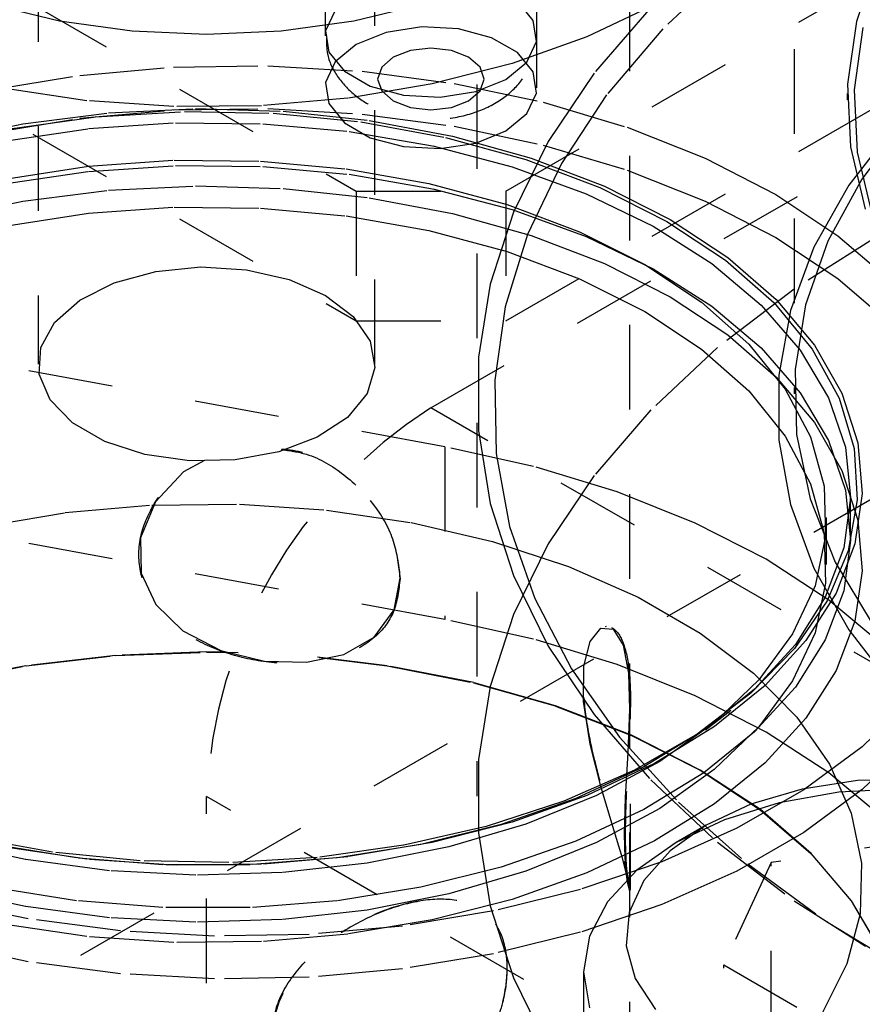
# Model space of a CAD drawing. Header units: inches. Extents: x 1907 to 2452, y -210 to -54.
# Tile 393 of 656: x 1995.625 to 1996.621, y -190.816 to -189.653. Entities that reach past the tile are written whole.
import ezdxf

# ---------------------------------------------------------------- set-up
doc = ezdxf.new("R2010")
doc.units = ezdxf.units.IN
doc.header["$LTSCALE"] = 0.5
doc.header["$MEASUREMENT"] = 0
doc.linetypes.add('HIDDEN', pattern=[0.225, 0.15, -0.075])
doc.layers.add('SID-M-H', color=4, linetype='HIDDEN')

msp = doc.modelspace()

# ---------------------------------------------------------------- linework, layer by layer
at = {"layer": 'SID-M-H'}
for p, q in [((1996.54075, -185.68757), (1996.54075, -190.09485)), ((1996.16575, -188.52913), (1996.16575, -190.57048)), ((1994.25522, -188.83497), (1996.02298, -189.85548)), ((1994.25522, -188.98807), (1996.02298, -190.00858)), ((1995.64727, -188.97871), (1995.64727, -190.05976)), ((1996.04514, -190.05976), (1996.04514, -188.97871)), ((1993.96562, -191.75817), (1998.67463, -189.03971)), ((1996.19976, -189.85548), (1997.4372, -189.14112)), ((1996.34621, -192.71352), (1996.34621, -189.14768)), ((1995.98637, -189.17167), (1995.98637, -189.73304)), ((1996.23637, -189.73304), (1996.23637, -189.17167)), ((1996.19976, -190.00858), (1997.4372, -189.29422)), ((1996.11137, -190.11145), (1997.26042, -189.44812)), ((1996.60325, -189.53985), (1996.60325, -189.74751)), ((1996.46413, -189.58966), (1996.38537, -189.66367)), ((1996.63835, -189.58207), (1996.61412, -189.65496)), ((1995.67223, -189.65439), (1995.59061, -189.63488)), ((1996.1018, -189.63488), (1996.02018, -189.65439)), ((1996.23211, -189.65353), (1996.21377, -189.63082)), ((1996.3756, -189.6353), (1996.29543, -189.67311)), ((1996.37111, -189.63837), (1996.30421, -189.71593)), ((1995.99808, -189.64171), (1995.98685, -189.66592)), ((1995.75813, -189.6663), (1995.67223, -189.65439)), ((1996.02018, -189.65439), (1995.93428, -189.6663)), ((1996.10048, -189.66115), (1996.05854, -189.66764)), ((1996.14372, -189.66334), (1996.10048, -189.66115)), ((1996.18307, -189.67393), (1996.14372, -189.66334)), ((1996.2359, -189.6785), (1996.23211, -189.65353)), ((1996.61412, -189.65496), (1996.60369, -189.72895)), ((1996.62192, -189.66201), (1996.61156, -189.7355)), ((1995.84621, -189.6703), (1995.75813, -189.6663)), ((1995.93428, -189.6663), (1995.84621, -189.6703)), ((1995.98685, -189.66592), (1995.99063, -189.69088)), ((1996.05854, -189.66764), (1996.02298, -189.68201)), ((1996.21377, -189.69165), (1996.18307, -189.67393)), ((1996.29543, -189.67311), (1996.20725, -189.70443)), ((1996.38537, -189.66367), (1996.31895, -189.74161)), ((1996.02298, -189.68201), (1995.99808, -189.70254)), ((1996.11137, -189.68646), (1996.08726, -189.68923)), ((1996.13548, -189.68923), (1996.11137, -189.68646)), ((1996.22466, -189.7027), (1996.2359, -189.6785)), ((1995.99063, -189.69088), (1996.00898, -189.7136)), ((1996.06682, -189.69712), (1996.05317, -189.70892)), ((1996.08726, -189.68923), (1996.06682, -189.69712)), ((1996.15592, -189.69712), (1996.13548, -189.68923)), ((1996.16958, -189.70892), (1996.15592, -189.69712)), ((1996.23211, -189.71436), (1996.21377, -189.69165)), ((1995.69638, -189.71847), (1995.80692, -189.70878)), ((1995.80692, -189.70878), (1995.91868, -189.70716)), ((1995.91868, -189.70716), (1996.02992, -189.71362)), ((1995.99808, -189.70254), (1995.98685, -189.72675)), ((1996.05317, -189.70892), (1996.04837, -189.72283)), ((1996.20725, -189.70443), (1996.11262, -189.72867)), ((1996.17437, -189.72283), (1996.16958, -189.70892)), ((1996.19976, -189.72323), (1996.22466, -189.7027)), ((1995.58882, -189.73607), (1995.69638, -189.71847)), ((1996.00898, -189.7136), (1996.03967, -189.73132)), ((1996.02992, -189.71362), (1996.13888, -189.72807)), ((1996.2359, -189.73933), (1996.23211, -189.71436)), ((1996.30421, -189.71593), (1996.24999, -189.79673)), ((1995.98685, -189.72675), (1995.99063, -189.75172)), ((1996.11262, -189.72867), (1996.01324, -189.74543)), ((1996.03967, -189.73132), (1996.07902, -189.74191)), ((1996.04837, -189.72283), (1996.05317, -189.73675)), ((1996.13888, -189.72807), (1996.24385, -189.75028)), ((1996.1642, -189.73761), (1996.19976, -189.72323)), ((1996.16958, -189.73675), (1996.17437, -189.72283)), ((1996.60369, -189.72895), (1996.60717, -189.80315)), ((1995.70455, -189.7484), (1995.60426, -189.73358)), ((1996.05317, -189.73675), (1996.06682, -189.74855)), ((1996.07902, -189.74191), (1996.12227, -189.74409)), ((1996.12227, -189.74409), (1996.1642, -189.73761)), ((1996.15592, -189.74855), (1996.16958, -189.73675)), ((1996.22466, -189.76354), (1996.2359, -189.73933)), ((1996.31895, -189.74161), (1996.26547, -189.82279)), ((1996.61156, -189.7355), (1996.61502, -189.80921)), ((1995.80737, -189.75538), (1995.70455, -189.7484)), ((1995.91088, -189.75438), (1995.80737, -189.75538)), ((1996.01324, -189.74543), (1995.91088, -189.75438)), ((1995.99063, -189.75172), (1996.00898, -189.77443)), ((1996.06682, -189.74855), (1996.08726, -189.75643)), ((1996.08726, -189.75643), (1996.11137, -189.7592)), ((1996.11137, -189.7592), (1996.13548, -189.75643)), ((1996.13548, -189.75643), (1996.15592, -189.74855)), ((1996.24385, -189.75028), (1996.34318, -189.7799)), ((1995.61345, -189.78174), (1995.71547, -189.76739)), ((1995.62899, -189.77564), (1995.73009, -189.76276)), ((1995.69638, -189.7691), (1995.80692, -189.75941)), ((1995.71547, -189.76739), (1995.81994, -189.76119)), ((1995.73009, -189.76276), (1995.83326, -189.75777)), ((1995.80692, -189.75941), (1995.91868, -189.75779)), ((1995.81994, -189.76119), (1995.92489, -189.76326)), ((1995.83326, -189.75777), (1995.93665, -189.76076)), ((1995.91868, -189.75779), (1996.02992, -189.76425)), ((1995.92489, -189.76326), (1996.02838, -189.77356)), ((1995.93665, -189.76076), (1996.03844, -189.77169)), ((1996.02992, -189.76425), (1996.13888, -189.7787)), ((1996.19976, -189.78407), (1996.22466, -189.76354)), ((1995.53177, -189.79618), (1995.62899, -189.77564)), ((1995.58882, -189.78669), (1995.69638, -189.7691)), ((1995.7068, -189.78139), (1995.80933, -189.77447)), ((1995.80933, -189.77447), (1995.91253, -189.77563)), ((1995.91253, -189.77563), (1996.01452, -189.78483)), ((1996.00898, -189.77443), (1996.03967, -189.79215)), ((1996.02838, -189.77356), (1996.12847, -189.7919)), ((1996.03844, -189.77169), (1996.13679, -189.79035)), ((1996.13888, -189.7787), (1996.24385, -189.80091)), ((1996.65917, -189.77833), (1996.6051, -189.84844)), ((1996.67399, -189.77067), (1996.62062, -189.84103)), ((1995.60684, -189.79625), (1995.7068, -189.78139)), ((1996.01452, -189.78483), (1996.11341, -189.80192)), ((1996.13679, -189.79035), (1996.22996, -189.81641)), ((1996.1642, -189.79844), (1996.19976, -189.78407)), ((1996.34318, -189.7799), (1996.43531, -189.81647)), ((1996.03967, -189.79215), (1996.07902, -189.80274)), ((1996.07902, -189.80274), (1996.12227, -189.80493)), ((1996.11341, -189.80192), (1996.20738, -189.82658)), ((1996.12227, -189.80493), (1996.1642, -189.79844)), ((1996.12847, -189.7919), (1996.22331, -189.81793)), ((1996.24999, -189.79673), (1996.20891, -189.88007)), ((1996.24385, -189.80091), (1996.34318, -189.83053)), ((1996.60717, -189.80315), (1996.62453, -189.87669)), ((1996.61502, -189.80921), (1996.63226, -189.88227)), ((1995.60773, -189.84121), (1995.70644, -189.82594)), ((1995.70644, -189.82594), (1995.80787, -189.81875)), ((1995.7068, -189.83201), (1995.80933, -189.8251)), ((1995.80787, -189.81875), (1995.91005, -189.81978)), ((1995.80933, -189.8251), (1995.91253, -189.82625)), ((1995.91005, -189.81978), (1996.01098, -189.82901)), ((1995.91253, -189.82625), (1996.01452, -189.83546)), ((1996.22331, -189.81793), (1996.31112, -189.85118)), ((1996.26547, -189.82279), (1996.22539, -189.90651)), ((1996.22996, -189.81641), (1996.31628, -189.8494)), ((1996.43531, -189.81647), (1996.51879, -189.8594)), ((1995.60684, -189.84688), (1995.7068, -189.83201)), ((1996.01098, -189.82901), (1996.10871, -189.84626)), ((1996.01452, -189.83546), (1996.11341, -189.85255)), ((1996.20738, -189.82658), (1996.2947, -189.85836)), ((1996.34318, -189.83053), (1996.43531, -189.86709)), ((1995.73009, -189.85421), (1995.83326, -189.84922)), ((1995.83326, -189.84922), (1995.93665, -189.85222)), ((1996.10871, -189.84626), (1996.20133, -189.87119)), ((1996.31628, -189.8494), (1996.39421, -189.88875)), ((1996.6051, -189.84844), (1996.56402, -189.92142)), ((1996.62062, -189.84103), (1996.58052, -189.91427)), ((1995.62899, -189.86709), (1995.73009, -189.85421)), ((1995.93665, -189.85222), (1996.03844, -189.86314)), ((1996.02298, -189.85548), (1996.02298, -190.00858)), ((1996.02298, -189.85548), (1996.19976, -189.85548)), ((1996.11341, -189.85255), (1996.20738, -189.87721)), ((1996.19976, -189.85548), (1996.19976, -190.00858)), ((1996.2947, -189.85836), (1996.37378, -189.89666)), ((1996.31112, -189.85118), (1996.39027, -189.89102)), ((1996.51879, -189.8594), (1996.5923, -189.90802)), ((1995.53177, -189.88764), (1995.62899, -189.86709)), ((1996.03844, -189.86314), (1996.13679, -189.8818)), ((1996.20133, -189.87119), (1996.28704, -189.90332)), ((1996.43531, -189.86709), (1996.51879, -189.91002)), ((1995.60773, -189.89673), (1995.70644, -189.88146)), ((1995.70644, -189.88146), (1995.80787, -189.87427)), ((1995.80787, -189.87427), (1995.91005, -189.8753)), ((1995.91005, -189.8753), (1996.01098, -189.88453)), ((1996.13679, -189.8818), (1996.22996, -189.90786)), ((1996.20891, -189.88007), (1996.18133, -189.96524)), ((1996.20738, -189.87721), (1996.2947, -189.90898)), ((1996.01098, -189.88453), (1996.10871, -189.90178)), ((1996.39027, -189.89102), (1996.45928, -189.93672)), ((1996.39421, -189.88875), (1996.46237, -189.93374)), ((1996.10871, -189.90178), (1996.20133, -189.92671)), ((1996.22539, -189.90651), (1996.19907, -189.99203)), ((1996.28704, -189.90332), (1996.36416, -189.94202)), ((1996.37378, -189.89666), (1996.44315, -189.94079)), ((1996.6417, -189.90715), (1996.54058, -189.97118)), ((1996.22996, -189.90786), (1996.31628, -189.94086)), ((1996.2947, -189.90898), (1996.37378, -189.94729)), ((1996.51879, -189.91002), (1996.5923, -189.95865)), ((1996.58052, -189.91427), (1996.55413, -189.98956)), ((1996.5923, -189.90802), (1996.6547, -189.96158)), ((1996.20133, -189.92671), (1996.28704, -189.95884)), ((1996.56402, -189.92142), (1996.53639, -189.99649)), ((1996.31628, -189.94086), (1996.39421, -189.9802)), ((1996.36416, -189.94202), (1996.43121, -189.98655)), ((1996.44315, -189.94079), (1996.50153, -189.98993)), ((1996.45928, -189.93672), (1996.51688, -189.98741)), ((1996.46237, -189.93374), (1996.51952, -189.98357)), ((1995.7371, -189.96373), (1995.78603, -189.9503)), ((1995.78603, -189.9503), (1995.83941, -189.94498)), ((1995.83941, -189.94498), (1995.89331, -189.94818)), ((1995.89331, -189.94818), (1995.94371, -189.95966)), ((1996.37378, -189.94729), (1996.44315, -189.99142)), ((1995.69626, -189.98428), (1995.7371, -189.96373)), ((1995.94371, -189.95966), (1995.98688, -189.97855)), ((1996.18133, -189.96524), (1996.16748, -190.05152)), ((1996.28704, -189.95884), (1996.36416, -189.99755)), ((1996.5923, -189.95865), (1996.6547, -190.0122)), ((1996.54058, -189.97118), (1996.45013, -190.04033)), ((1996.12791, -190.15748), (1995.14648, -189.97846)), ((1995.66655, -190.01044), (1995.69626, -189.98428)), ((1995.98688, -189.97855), (1996.01961, -190.00347)), ((1996.39421, -189.9802), (1996.46237, -190.02519)), ((1996.43121, -189.98655), (1996.48687, -190.03602)), ((1996.51688, -189.98741), (1996.56198, -190.04216)), ((1996.51952, -189.98357), (1996.56467, -190.03735)), ((1996.19907, -189.99203), (1996.18674, -190.0786)), ((1996.36416, -189.99755), (1996.43121, -190.04207)), ((1996.44315, -189.99142), (1996.50153, -190.04056)), ((1996.50153, -189.98993), (1996.54786, -190.04319)), ((1996.53639, -189.99649), (1996.52249, -190.07281)), ((1996.55413, -189.98956), (1996.54175, -190.06603)), ((1995.65016, -190.04025), (1995.66655, -190.01044)), ((1996.01961, -190.00347), (1996.03949, -190.03257)), ((1996.02298, -190.00858), (1996.19976, -190.00858)), ((1996.03949, -190.03257), (1996.04503, -190.06368)), ((1996.46237, -190.02519), (1996.51952, -190.07502)), ((1995.64831, -190.07151), (1995.65016, -190.04025)), ((1996.45013, -190.04033), (1996.37111, -190.114)), ((1996.43121, -190.04207), (1996.48687, -190.09155)), ((1996.48687, -190.03602), (1996.53005, -190.08949)), ((1996.50153, -190.04056), (1996.54786, -190.09381)), ((1996.54786, -190.04319), (1996.58128, -190.09957)), ((1996.56198, -190.04216), (1996.59375, -190.09994)), ((1996.56467, -190.03735), (1996.59699, -190.09413)), ((1996.16748, -190.05152), (1996.16748, -190.13817)), ((1996.04503, -190.06368), (1996.03582, -190.0945)), ((1996.54175, -190.06603), (1996.54352, -190.14284)), ((1995.66114, -190.10189), (1995.64831, -190.07151)), ((1996.18674, -190.0786), (1996.18851, -190.16545)), ((1996.51952, -190.07502), (1996.56467, -190.12881)), ((1996.52249, -190.07281), (1996.52249, -190.14955)), ((1996.48687, -190.09155), (1996.53005, -190.14502)), ((1996.53005, -190.08949), (1996.55993, -190.14591)), ((1996.54786, -190.09381), (1996.58128, -190.15019)), ((1995.68769, -190.12915), (1995.66114, -190.10189)), ((1996.03582, -190.0945), (1996.01255, -190.12275)), ((1996.58128, -190.09957), (1996.60117, -190.15804)), ((1996.59375, -190.09994), (1996.61159, -190.15968)), ((1996.59699, -190.09413), (1996.61591, -190.15289)), ((1996.69832, -190.45029), (1996.11137, -190.11145)), ((1996.37111, -190.114), (1996.30421, -190.19156)), ((1996.01255, -190.12275), (1995.97695, -190.14632)), ((1996.56467, -190.12881), (1996.59699, -190.18558)), ((1995.726, -190.15127), (1995.68769, -190.12915)), ((1996.16748, -190.13817), (1996.18133, -190.22445)), ((1995.77323, -190.1666), (1995.726, -190.15127)), ((1995.97695, -190.14632), (1995.93165, -190.16347)), ((1996.52249, -190.14955), (1996.53639, -190.22587)), ((1996.53005, -190.14502), (1996.55993, -190.20143)), ((1996.54352, -190.14284), (1996.55942, -190.2191)), ((1996.55993, -190.14591), (1996.57592, -190.20418)), ((1996.58128, -190.15019), (1996.60117, -190.20867)), ((1995.93165, -190.16347), (1995.88001, -190.17293)), ((1996.12791, -190.15748), (1996.12791, -190.36162)), ((1996.23248, -190.18062), (1996.12791, -190.15748)), ((1996.60117, -190.15804), (1996.60717, -190.21753)), ((1996.61159, -190.15968), (1996.61518, -190.22027)), ((1996.61591, -190.15289), (1996.6211, -190.21258)), ((1995.82586, -190.174), (1995.77323, -190.1666)), ((1995.84365, -190.17386), (1995.81887, -190.18702)), ((1995.88001, -190.17293), (1995.82586, -190.174)), ((1996.18851, -190.16545), (1996.20435, -190.25183)), ((1996.12791, -190.36162), (1995.14648, -190.1826)), ((1995.81887, -190.18702), (1995.78575, -190.22242)), ((1996.3315, -190.2108), (1996.23248, -190.18062)), ((1996.59699, -190.18558), (1996.61591, -190.24434)), ((1996.30421, -190.19156), (1996.24999, -190.27236)), ((1996.55993, -190.20143), (1996.57592, -190.2597)), ((1996.57592, -190.20418), (1996.5777, -190.26316)), ((1996.60117, -190.20867), (1996.60717, -190.26816)), ((1996.42357, -190.2476), (1996.3315, -190.2108)), ((1996.55942, -190.2191), (1996.58927, -190.29395)), ((1996.60717, -190.21753), (1996.59917, -190.27694)), ((1996.61518, -190.22027), (1996.60444, -190.28058)), ((1996.60721, -190.2639), (1996.60721, -190.21327)), ((1996.6211, -190.21258), (1996.61246, -190.27214)), ((1995.67917, -190.23528), (1995.78153, -190.22633)), ((1995.78575, -190.22242), (1995.76821, -190.26511)), ((1995.78153, -190.22633), (1995.88504, -190.22533)), ((1995.88504, -190.22533), (1995.98786, -190.23231)), ((1995.98786, -190.23231), (1996.08816, -190.24713)), ((1996.18133, -190.22445), (1996.20891, -190.30962)), ((1996.53639, -190.22587), (1996.56402, -190.30093)), ((1995.57979, -190.25203), (1995.67917, -190.23528)), ((1996.57871, -190.29656), (1996.57871, -190.24103)), ((1996.61591, -190.24434), (1996.6211, -190.30403)), ((1995.77024, -190.25645), (1995.77005, -190.25713)), ((1996.08816, -190.24713), (1996.18413, -190.26954)), ((1996.20435, -190.25183), (1996.23414, -190.33697)), ((1996.50735, -190.2905), (1996.42357, -190.2476)), ((1995.76821, -190.26511), (1995.76893, -190.30703)), ((1996.5777, -190.26316), (1996.56525, -190.32172)), ((1996.57592, -190.2597), (1996.5777, -190.31869)), ((1996.60717, -190.26816), (1996.59917, -190.32757)), ((1996.18413, -190.26954), (1996.27408, -190.29913)), ((1996.24999, -190.27236), (1996.20891, -190.3557)), ((1996.59917, -190.27694), (1996.57732, -190.33518)), ((1996.61246, -190.27214), (1996.59014, -190.3305)), ((1996.58165, -190.33886), (1996.50735, -190.2905)), ((1996.60444, -190.28058), (1996.57958, -190.33947)), ((1996.27408, -190.29913), (1996.35639, -190.33538)), ((1996.56402, -190.30093), (1996.6051, -190.37392)), ((1996.58927, -190.29395), (1996.63274, -190.36655)), ((1995.76893, -190.30703), (1995.78602, -190.34395)), ((1996.0678, -190.35021), (1996.075, -190.3128)), ((1996.20891, -190.30962), (1996.24999, -190.39296)), ((1996.6211, -190.30403), (1996.61246, -190.36359)), ((1996.56525, -190.32172), (1996.5388, -190.3787)), ((1996.5777, -190.31869), (1996.56525, -190.37724)), ((1996.23414, -190.33697), (1996.2776, -190.42012)), ((1996.35639, -190.33538), (1996.42959, -190.37764)), ((1996.57732, -190.33518), (1996.54201, -190.39118)), ((1996.59014, -190.3305), (1996.55455, -190.38662)), ((1996.59917, -190.32757), (1996.57732, -190.38581)), ((1995.78602, -190.34395), (1995.81808, -190.37504)), ((1996.57958, -190.33947), (1996.54105, -190.39587)), ((1996.6454, -190.39201), (1996.58165, -190.33886)), ((1996.04434, -190.38239), (1996.0678, -190.35021)), ((1996.23248, -190.38475), (1996.12791, -190.36162)), ((1996.20891, -190.3557), (1996.18133, -190.44088)), ((1996.2996, -190.38746), (1996.31222, -190.37181)), ((1996.31222, -190.37181), (1996.32664, -190.37291)), ((1996.31835, -190.37003), (1996.31732, -190.37012)), ((1996.32664, -190.37291), (1996.33837, -190.39186)), ((1996.61246, -190.36359), (1996.59014, -190.42195)), ((1995.81808, -190.37504), (1995.86315, -190.3983)), ((1996.00844, -190.40294), (1996.04434, -190.38239)), ((1996.3315, -190.41494), (1996.23248, -190.38475)), ((1996.42959, -190.37764), (1996.49239, -190.42516)), ((1996.5388, -190.3787), (1996.49887, -190.43301)), ((1996.56525, -190.37724), (1996.5388, -190.43423)), ((1996.6051, -190.37392), (1996.65917, -190.44402)), ((1996.24999, -190.39296), (1996.30421, -190.47376)), ((1996.29206, -190.41679), (1996.2996, -190.38746)), ((1996.33837, -190.39186), (1996.34476, -190.42495)), ((1996.54105, -190.39587), (1996.48958, -190.44871)), ((1996.54201, -190.39118), (1996.49391, -190.4439)), ((1996.55455, -190.38662), (1996.50632, -190.43951)), ((1996.57732, -190.38581), (1996.54201, -190.4418)), ((1995.73852, -190.40411), (1995.63268, -190.41627)), ((1995.63275, -190.41641), (1995.73855, -190.40426)), ((1995.84621, -190.40004), (1995.73852, -190.40411)), ((1995.73855, -190.40426), (1995.84621, -190.40018)), ((1995.869, -190.40022), (1995.84621, -190.40004)), ((1995.84621, -190.40018), (1995.88353, -190.40067)), ((1995.86315, -190.3983), (1995.91461, -190.4109)), ((1995.96436, -190.41225), (1996.00844, -190.40294)), ((1996.05973, -190.41627), (1995.97724, -190.40608)), ((1995.9793, -190.40642), (1996.05967, -190.41641)), ((1995.63268, -190.41627), (1995.53049, -190.43629)), ((1995.53059, -190.43643), (1995.63275, -190.41641)), ((1995.91461, -190.4109), (1995.96436, -190.41225)), ((1996.05967, -190.41641), (1996.16182, -190.43643)), ((1996.16192, -190.43629), (1996.05973, -190.41627)), ((1996.29174, -190.4584), (1996.29206, -190.41679)), ((1996.42357, -190.45174), (1996.3315, -190.41494)), ((1996.2776, -190.42012), (1996.33436, -190.50056)), ((1996.34476, -190.42495), (1996.34614, -190.46817)), ((1996.49239, -190.42516), (1996.54365, -190.47709)), ((1996.59014, -190.42195), (1996.55455, -190.47808)), ((1996.16182, -190.43643), (1996.25858, -190.46397)), ((1996.25871, -190.46385), (1996.16192, -190.43629)), ((1996.18133, -190.44088), (1996.16748, -190.52716)), ((1996.49887, -190.43301), (1996.44624, -190.48358)), ((1996.50632, -190.43951), (1996.44632, -190.48821)), ((1996.54201, -190.4418), (1996.49391, -190.49453)), ((1996.5388, -190.43423), (1996.49887, -190.48853)), ((1996.50735, -190.49463), (1996.42357, -190.45174)), ((1996.48958, -190.44871), (1996.42613, -190.49702)), ((1996.49391, -190.4439), (1996.43388, -190.49238)), ((1996.25858, -190.46397), (1996.34828, -190.49857)), ((1996.34843, -190.49846), (1996.25871, -190.46385)), ((1996.2995, -190.50888), (1996.29174, -190.4584)), ((1996.34721, -190.67942), (1996.34721, -190.46088)), ((1996.67819, -190.45663), (1996.62097, -190.51208)), ((1996.30421, -190.47376), (1996.37111, -190.55133)), ((1996.34614, -190.46817), (1996.34405, -190.51889)), ((1996.43589, -190.49189), (1996.46561, -190.46861)), ((1996.54365, -190.47709), (1996.58247, -190.53249)), ((1996.44632, -190.48821), (1996.3756, -190.53186)), ((1996.44624, -190.48358), (1996.38192, -190.52942)), ((1996.49887, -190.48853), (1996.44624, -190.5391)), ((1996.55455, -190.47808), (1996.50632, -190.53096)), ((1996.33436, -190.50056), (1996.40393, -190.57758)), ((1996.34828, -190.49857), (1996.42939, -190.53964)), ((1996.42957, -190.53953), (1996.34843, -190.49846)), ((1996.42613, -190.49702), (1996.35187, -190.53989)), ((1996.43388, -190.49238), (1996.36304, -190.53573)), ((1996.49391, -190.49453), (1996.43388, -190.54301)), ((1996.58165, -190.543), (1996.50735, -190.49463)), ((1996.31252, -190.56026), (1996.2995, -190.50888)), ((1996.62097, -190.51208), (1996.55218, -190.56295)), ((1996.67819, -190.50726), (1996.62097, -190.5627)), ((1996.34405, -190.51889), (1996.34099, -190.57213)), ((1996.16748, -190.52716), (1996.16748, -190.6138)), ((1996.36304, -190.53573), (1996.2827, -190.57314)), ((1996.3756, -190.53186), (1996.29543, -190.56968)), ((1996.38192, -190.52942), (1996.30718, -190.56966)), ((1996.50632, -190.53096), (1996.44632, -190.57966)), ((1996.58247, -190.53249), (1996.60815, -190.59039)), ((1996.35187, -190.53989), (1996.2682, -190.57652)), ((1996.43388, -190.54301), (1996.36304, -190.58635)), ((1996.44624, -190.5391), (1996.38192, -190.58495)), ((1996.42939, -190.53964), (1996.50052, -190.58646)), ((1996.50072, -190.58637), (1996.42957, -190.53953)), ((1996.6454, -190.59615), (1996.58165, -190.543)), ((1996.37111, -190.55133), (1996.45013, -190.625)), ((1996.61561, -190.5521), (1996.54998, -190.56226)), ((1996.68346, -190.55005), (1996.61561, -190.5521)), ((1997.26042, -191.38714), (1995.84621, -190.57073)), ((1995.84621, -191.5914), (1995.84621, -190.57073)), ((1996.29543, -190.56968), (1996.20725, -190.60099)), ((1996.30718, -190.56966), (1996.22347, -190.6035)), ((1996.32625, -190.60612), (1996.31252, -190.56026)), ((1996.55218, -190.56295), (1996.4729, -190.60846)), ((1996.54998, -190.56226), (1996.48944, -190.58006)), ((1996.59329, -190.56592), (1996.52294, -190.57824)), ((1996.62097, -190.5627), (1996.55218, -190.61358)), ((1996.66645, -190.56176), (1996.59329, -190.56592)), ((1996.2682, -190.57652), (1996.17666, -190.60623)), ((1996.2827, -190.57314), (1996.19432, -190.60393)), ((1996.34099, -190.57213), (1996.33976, -190.6163)), ((1996.44632, -190.57966), (1996.3756, -190.62331)), ((1996.40393, -190.57758), (1996.48567, -190.6505)), ((1996.48944, -190.58006), (1996.43664, -190.60475)), ((1996.52294, -190.57824), (1996.45811, -190.59824)), ((1996.36304, -190.58635), (1996.2827, -190.62376)), ((1996.38192, -190.58495), (1996.30718, -190.62518)), ((1996.50052, -190.58646), (1996.56046, -190.63824)), ((1996.56068, -190.63817), (1996.50072, -190.58637)), ((1996.60815, -190.59039), (1996.62023, -190.64975)), ((1996.19432, -190.60393), (1996.09954, -190.62753)), ((1996.20725, -190.60099), (1996.11262, -190.62524)), ((1996.22347, -190.6035), (1996.13242, -190.63028)), ((1996.43664, -190.60475), (1996.39388, -190.63523)), ((1996.4366, -190.60477), (1996.40124, -190.62519)), ((1996.45811, -190.59824), (1996.40129, -190.62516)), ((1996.17666, -190.60623), (1996.07897, -190.62847)), ((1996.16748, -190.6138), (1996.18133, -190.70008)), ((1996.33757, -190.64372), (1996.32625, -190.60612)), ((1996.4729, -190.60846), (1996.38438, -190.64788)), ((1996.55218, -190.61358), (1996.4729, -190.65908)), ((1996.72249, -190.61668), (1996.51336, -190.64903)), ((1995.63204, -190.64542), (1995.53664, -190.62428)), ((1995.66403, -190.63665), (1995.56394, -190.61831)), ((1995.69232, -190.64351), (1995.59288, -190.62753)), ((1996.07897, -190.62847), (1995.97694, -190.64282)), ((1996.09954, -190.62753), (1996.00009, -190.64351)), ((1996.11262, -190.62524), (1996.01324, -190.64199)), ((1996.2827, -190.62376), (1996.19432, -190.65455)), ((1996.30718, -190.62518), (1996.22347, -190.65902)), ((1996.3756, -190.62331), (1996.29543, -190.66113)), ((1996.40129, -190.62516), (1996.35465, -190.65797)), ((1996.45013, -190.625), (1996.54058, -190.69414)), ((1995.70455, -190.64497), (1995.60426, -190.63014)), ((1995.76752, -190.64695), (1995.66403, -190.63665)), ((1996.13242, -190.63028), (1996.03579, -190.64949)), ((1996.39388, -190.63523), (1996.36304, -190.67018)), ((1996.56046, -190.63824), (1996.60818, -190.6941)), ((1996.60841, -190.69404), (1996.56068, -190.63817)), ((1995.73162, -190.65869), (1995.63204, -190.64542)), ((1995.79459, -190.65157), (1995.69232, -190.64351)), ((1995.80737, -190.65194), (1995.70455, -190.64497)), ((1995.87248, -190.64902), (1995.76752, -190.64695)), ((1995.89782, -190.65157), (1995.79459, -190.65157)), ((1995.91088, -190.65094), (1995.80737, -190.65194)), ((1995.97694, -190.64282), (1995.87248, -190.64902)), ((1996.00009, -190.64351), (1995.89782, -190.65157)), ((1996.01324, -190.64199), (1995.91088, -190.65094)), ((1996.03579, -190.64949), (1995.93548, -190.66074)), ((1996.38438, -190.64788), (1996.288, -190.68059)), ((1996.34452, -190.67026), (1996.33757, -190.64372)), ((1996.51336, -190.64903), (1996.45732, -190.76976)), ((1996.48567, -190.6505), (1996.57889, -190.71868)), ((1996.51336, -190.85317), (1996.51336, -190.64903)), ((1996.62023, -190.64975), (1996.6185, -190.7095)), ((1995.83342, -190.66383), (1995.73162, -190.65869)), ((1995.93548, -190.66074), (1995.83342, -190.66383)), ((1996.19432, -190.65455), (1996.09954, -190.67816)), ((1996.22347, -190.65902), (1996.13242, -190.68581)), ((1996.29543, -190.66113), (1996.20725, -190.69244)), ((1996.35465, -190.65797), (1996.32, -190.6954)), ((1996.4729, -190.65908), (1996.38438, -190.6985)), ((1996.36304, -190.67018), (1996.34545, -190.70806)), ((1995.63204, -190.70094), (1995.53664, -190.6798)), ((1995.69232, -190.69414), (1995.59288, -190.67816)), ((1996.09954, -190.67816), (1996.00009, -190.69414)), ((1996.13242, -190.68581), (1996.03579, -190.70501)), ((1996.288, -190.68059), (1996.18529, -190.70609)), ((1996.346, -190.6813), (1996.347, -190.68121)), ((1995.6353, -190.71549), (1995.53016, -190.69356)), ((1995.79459, -190.7022), (1995.69232, -190.69414)), ((1996.00009, -190.69414), (1995.89782, -190.7022)), ((1996.20725, -190.69244), (1996.11262, -190.71669)), ((1996.38438, -190.6985), (1996.288, -190.73122)), ((1996.32, -190.6954), (1996.29866, -190.73601)), ((1996.54058, -190.69414), (1996.6417, -190.75818)), ((1996.60818, -190.6941), (1996.64285, -190.75307)), ((1996.6431, -190.75304), (1996.60841, -190.69404)), ((1995.73162, -190.71421), (1995.63204, -190.70094)), ((1995.89782, -190.7022), (1995.79459, -190.7022)), ((1996.03579, -190.70501), (1995.93548, -190.71627)), ((1996.18529, -190.70609), (1996.07787, -190.72396)), ((1996.18133, -190.70008), (1996.20891, -190.78526)), ((1996.34545, -190.70806), (1996.3419, -190.74723)), ((1996.6185, -190.7095), (1996.60299, -190.7686)), ((1995.70455, -190.73642), (1995.60426, -190.72159)), ((1995.74437, -190.72966), (1995.6353, -190.71549)), ((1995.83342, -190.71936), (1995.73162, -190.71421)), ((1995.93548, -190.71627), (1995.83342, -190.71936)), ((1996.11262, -190.71669), (1996.01324, -190.73344)), ((1996.57889, -190.71868), (1996.68276, -190.78152)), ((1995.85566, -190.73584), (1995.74437, -190.72966)), ((1995.96741, -190.73393), (1995.85566, -190.73584)), ((1996.01324, -190.73344), (1995.91088, -190.74239)), ((1996.07787, -190.72396), (1995.96741, -190.73393)), ((1996.288, -190.73122), (1996.18529, -190.75671)), ((1995.6353, -190.76612), (1995.53016, -190.74418)), ((1995.80737, -190.74339), (1995.70455, -190.73642)), ((1995.91088, -190.74239), (1995.80737, -190.74339)), ((1996.29866, -190.73601), (1996.29145, -190.77824)), ((1996.18529, -190.75671), (1996.07787, -190.77459)), ((1996.3419, -190.74723), (1996.35252, -190.78597)), ((1995.74437, -190.78029), (1995.6353, -190.76612)), ((1996.60299, -190.7686), (1996.57397, -190.82597)), ((1995.85566, -190.78647), (1995.74437, -190.78029)), ((1996.07787, -190.77459), (1995.96741, -190.78456)), ((1996.29145, -190.77824), (1996.29145, -191.14568)), ((1996.29145, -190.77824), (1996.29866, -190.82047)), ((1996.45732, -190.76976), (1996.61041, -190.85814)), ((1996.45732, -190.9739), (1996.45732, -190.76976)), ((1995.96741, -190.78456), (1995.85566, -190.78647)), ((1996.20891, -190.78526), (1996.24999, -190.8686)), ((1996.35252, -190.78597), (1996.37687, -190.82259))]:
    msp.add_line(p, q, dxfattribs=at)
msp.add_arc((1996.42191, -190.59693), 0.5763, 122.60548, 177.39452, dxfattribs=at)
for points, knots in [([(1995.98787, -189.67163), (1995.98783, -189.6793), (1995.98776, -189.69712), (1996.001, -189.7221), (1996.0217, -189.74385), (1996.04947, -189.75992), (1996.08377, -189.76979), (1996.12303, -189.77174), (1996.16154, -189.76456), (1996.19425, -189.74909), (1996.21848, -189.72687), (1996.23387, -189.70038), (1996.23513, -189.68119), (1996.23572, -189.67232)], [0, 0, 0, 0, 0.065495, 0.1520875, 0.236152, 0.3257376, 0.425142, 0.5306925, 0.6401598, 0.7426966, 0.8356749, 0.9240406, 1, 1, 1, 1]), ([(1995.93427, -190.16064), (1995.94437, -190.16204), (1995.97107, -190.16575), (1996.01029, -190.18942), (1996.04654, -190.22614), (1996.07042, -190.27057), (1996.07341, -190.29955), (1996.07483, -190.3134)], [0, 0, 0, 0, 0.1297508, 0.3430977, 0.5637304, 0.7915741, 1, 1, 1, 1]), ([(1996.075, -190.3128), (1996.07346, -190.29839), (1996.07039, -190.2696), (1996.04646, -190.22539), (1996.01002, -190.18836), (1995.9705, -190.16454), (1995.9439, -190.1614), (1995.93507, -190.16036)], [0, 0, 0, 0, 0.2171776, 0.4340921, 0.6577561, 0.8863542, 1, 1, 1, 1]), ([(1996.07483, -190.3134), (1996.0733, -190.32688), (1996.07023, -190.35384), (1996.04628, -190.38455), (1996.00994, -190.40552), (1995.96256, -190.41499), (1995.9105, -190.41272), (1995.86029, -190.39984), (1995.81631, -190.3773), (1995.78283, -190.34535), (1995.76511, -190.30561), (1995.76577, -190.26237), (1995.7839, -190.22155), (1995.81128, -190.18945), (1995.83581, -190.17811), (1995.84533, -190.17371)], [0, 0, 0, 0, 0.0780853, 0.1560756, 0.2365026, 0.3187116, 0.3983624, 0.4752847, 0.5531762, 0.6343115, 0.7163115, 0.795005, 0.871456, 0.9501223, 1, 1, 1, 1]), ([(1996.3408, -190.6162), (1996.34109, -190.60126), (1996.34167, -190.5714), (1996.34523, -190.51882), (1996.34779, -190.46692), (1996.34653, -190.4208), (1996.3395, -190.38729), (1996.32759, -190.36975), (1996.31314, -190.36884), (1996.29956, -190.38501), (1996.29141, -190.41717), (1996.29177, -190.4606), (1996.29991, -190.50959), (1996.31322, -190.56039), (1996.32809, -190.60868), (1996.34012, -190.64818), (1996.34663, -190.6738), (1996.34774, -190.68387), (1996.34522, -190.67728), (1996.34163, -190.65486), (1996.34107, -190.62869), (1996.3408, -190.6162)], [0, 0, 0, 0, 0.05189039, 0.10371791, 0.1571581, 0.2117772, 0.26470294, 0.31582284, 0.36758529, 0.42149516, 0.47597521, 0.52826648, 0.57907545, 0.63135202, 0.68577216, 0.73976451, 0.79152058, 0.84265375, 0.89552824, 0.95012175, 1, 1, 1, 1]), ([(1996.33976, -190.6163), (1996.34007, -190.62934), (1996.3407, -190.65542), (1996.34395, -190.67637), (1996.3467, -190.68465), (1996.34598, -190.68005), (1996.34587, -190.67938)], [0, 0, 0, 0, 0.3122319, 0.6240839, 0.9456791, 1, 1, 1, 1]), ([(1995.92261, -190.85535), (1995.92433, -190.86916), (1995.92775, -190.89676), (1995.95391, -190.93139), (1995.99185, -190.9552), (1996.03846, -190.96329), (1996.08618, -190.95331), (1996.12903, -190.92735), (1996.16406, -190.88893), (1996.18913, -190.84204), (1996.20183, -190.79331), (1996.20131, -190.75059), (1996.18851, -190.71825), (1996.16395, -190.69755), (1996.12796, -190.68968), (1996.08344, -190.69512), (1996.03622, -190.71217), (1995.99141, -190.73858), (1995.95367, -190.77311), (1995.92754, -190.81342), (1995.92421, -190.84179), (1995.92261, -190.85535)], [0, 0, 0, 0, 0.05188311, 0.1037031, 0.1571421, 0.21176519, 0.26468848, 0.31579884, 0.36755318, 0.42146281, 0.47594701, 0.52823424, 0.57903142, 0.63130058, 0.6857229, 0.73971816, 0.7914685, 0.84259127, 0.89545988, 0.95005642, 1, 1, 1, 1]), ([(1995.92309, -190.85589), (1995.92481, -190.8418), (1995.92823, -190.81362), (1995.95439, -190.7735), (1995.99232, -190.73858), (1996.03893, -190.71148), (1996.08665, -190.69504), (1996.1295, -190.69047), (1996.16455, -190.6982), (1996.18961, -190.71919), (1996.20231, -190.75326), (1996.20178, -190.79662), (1996.18896, -190.84364), (1996.16439, -190.88971), (1996.12838, -190.92914), (1996.08385, -190.95501), (1996.03663, -190.96356), (1995.99182, -190.95529), (1995.9541, -190.93183), (1995.928, -190.89696), (1995.92468, -190.86916), (1995.92309, -190.85589)], [0, 0, 0, 0, 0.0518904, 0.1037179, 0.1571581, 0.2117772, 0.2647029, 0.3158228, 0.3675853, 0.4214952, 0.4759752, 0.5282665, 0.5790755, 0.631352, 0.6857722, 0.7397645, 0.7915206, 0.8426537, 0.8955282, 0.9501217, 1, 1, 1, 1])]:
    msp.add_open_spline(points, degree=3, knots=knots, dxfattribs=at)

doc.saveas('drawing.dxf')
